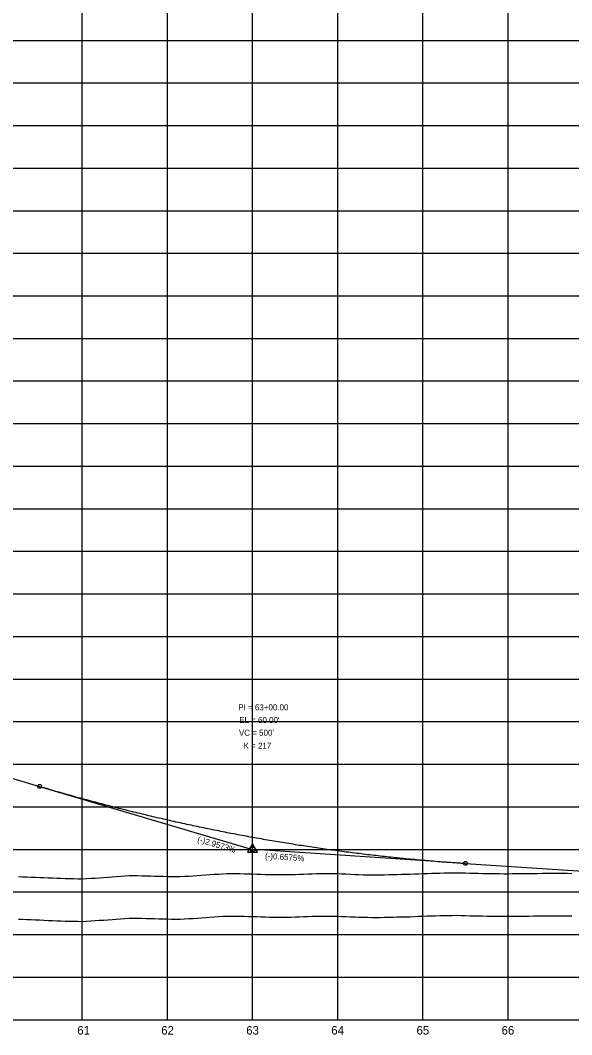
# Model space of a CAD drawing. Extents: x 2345490 to 2445302, y 465165 to 573888.
# Drawn here: x 2386349 to 2386996, y 564259 to 565450 of the extents above; entities that cross this region are included whole.
import ezdxf

# ---------------------------------------------------------------- set-up
doc = ezdxf.new("R2010")
doc.units = 0
for name, color, linetype in [('Old_Level_1', 7, 'Continuous'), ('Old_Level_2', 7, 'Continuous'), ('Old_Level_57', 7, 'Continuous'), ('Old_Level_62', 7, 'Continuous'), ('Old_Level_63', 7, 'Continuous')]:
    doc.layers.add(name, color=color, linetype=linetype)

msp = doc.modelspace()

# ---------------------------------------------------------------- linework, layer by layer
at = {"layer": 'Old_Level_1'}
for points in [[(2386346.5425, 564394.671), (2386351.5425, 564394.4615), (2386356.5425, 564394.246), (2386361.5425, 564394.0305), (2386366.5425, 564393.81475), (2386371.5425, 564393.60875)], [(2386371.5425, 564393.60875), (2386376.5425, 564393.405), (2386381.5425, 564393.20125), (2386386.5425, 564392.9975), (2386391.5425, 564392.79375), (2386396.5425, 564392.59), (2386401.5425, 564392.38625), (2386406.5425, 564392.28625), (2386411.5425, 564392.18725), (2386416.5425, 564392.0885), (2386421.5425, 564391.98975), (2386426.5425, 564392.231), (2386431.5425, 564392.55675), (2386436.5425, 564392.8825), (2386441.5425, 564393.208), (2386446.5425, 564393.565), (2386451.5425, 564393.94275), (2386456.5425, 564394.3205), (2386461.5425, 564394.6985), (2386466.5425, 564395.07625), (2386471.5425, 564395.45425), (2386476.5425, 564395.832), (2386481.5425, 564395.81875), (2386486.5425, 564395.70825), (2386491.5425, 564395.598), (2386496.5425, 564395.48775), (2386501.5425, 564395.35775), (2386506.5425, 564395.21275), (2386511.5425, 564395.06775), (2386516.5425, 564394.92275), (2386521.5425, 564394.7775), (2386526.5425, 564394.6325), (2386531.5425, 564394.4875), (2386536.5425, 564394.687), (2386541.5425, 564394.97175), (2386546.5425, 564395.2565), (2386551.5425, 564395.54125), (2386556.5425, 564395.86025), (2386561.5425, 564396.20875), (2386566.5425, 564396.55725), (2386571.5425, 564396.9055), (2386576.5425, 564397.254), (2386581.5425, 564397.6025), (2386586.5425, 564397.951), (2386591.5425, 564398.03), (2386596.5425, 564398.042), (2386601.5425, 564398.05375), (2386606.5425, 564398.06575), (2386611.5425, 564397.9905), (2386616.5425, 564397.834), (2386621.5425, 564397.6775), (2386626.5425, 564397.521), (2386631.5425, 564397.36425), (2386636.5425, 564397.2075), (2386641.5425, 564397.051), (2386646.5425, 564397.00575), (2386651.5425, 564396.98825), (2386656.5425, 564396.97075), (2386661.5425, 564396.95325), (2386666.5425, 564397.0375), (2386671.5425, 564397.21225), (2386676.5425, 564397.38725), (2386681.5425, 564397.56225), (2386686.5425, 564397.73725), (2386691.5425, 564397.9125), (2386696.5425, 564398.0875), (2386701.5425, 564398.1325), (2386706.5425, 564398.14525), (2386711.5425, 564398.15825), (2386716.5425, 564398.171), (2386721.5425, 564398.05075), (2386726.5425, 564397.8405), (2386731.5425, 564397.63025), (2386736.5425, 564397.41975), (2386741.5425, 564397.2095), (2386746.5425, 564396.99875), (2386751.5425, 564396.78825), (2386756.5425, 564396.7305), (2386761.5425, 564396.711), (2386766.5425, 564396.69125), (2386771.5425, 564396.6715), (2386776.5425, 564396.75775), (2386781.5425, 564396.88), (2386786.5425, 564397.00225), (2386791.5425, 564397.1245), (2386796.5425, 564397.247), (2386801.5425, 564397.36925), (2386806.5425, 564397.4915), (2386811.5425, 564397.6975), (2386816.5425, 564397.92475), (2386821.5425, 564398.152), (2386826.5425, 564398.3795), (2386831.5425, 564398.48725), (2386836.5425, 564398.5945), (2386841.5425, 564398.70175), (2386846.5425, 564398.809), (2386851.5425, 564398.916), (2386856.5425, 564399.02275), (2386861.5425, 564399.1295), (2386866.5425, 564399.00075), (2386871.5425, 564398.8105)], [(2386871.5425, 564398.8105), (2386876.5425, 564398.62), (2386881.5425, 564398.472), (2386886.5425, 564398.3965), (2386891.5425, 564398.32125), (2386896.5425, 564398.246), (2386901.5425, 564398.1705), (2386906.5425, 564398.09525), (2386911.5425, 564398.02), (2386916.5425, 564397.94475), (2386921.5425, 564397.96975), (2386926.5425, 564398.02275), (2386931.5425, 564398.07575), (2386936.5425, 564398.13375), (2386941.5425, 564398.19275), (2386946.5425, 564398.25175), (2386951.5425, 564398.31075), (2386956.5425, 564398.37), (2386961.5425, 564398.429), (2386966.5425, 564398.488), (2386971.5425, 564398.547), (2386976.5425, 564398.544), (2386981.5425, 564398.5215), (2386986.5425, 564398.486), (2386991.5425, 564398.43875), (2386996.5425, 564398.3915)]]:
    msp.add_lwpolyline(points, dxfattribs=at)
at = {"layer": 'Old_Level_2'}
for p, q in [((2386171.5425, 564609.614), (2386371.5425, 564550.46725)), ((2386371.5425, 564550.46725), (2386618.9055, 564477.31375)), ((2386871.5425, 564460.0965), (2386624.28675, 564476.3535)), ((2386871.5425, 564460.0965), (2387021.5425, 564450.234))]:
    msp.add_line(p, q, dxfattribs=at)
msp.add_lwpolyline([(2386615.748, 564473.06175), (2386627.4905, 564473.06175), (2386621.6195, 564483.1875)], close=True, dxfattribs=at)
for centre, radius in [((2386371.5425, 564550.46725), 2.25), ((2386621.5425, 564476.534), 2.75), ((2386871.5425, 564460.0965), 2.25)]:
    msp.add_circle(centre, radius, dxfattribs=at)
msp.add_spline([(2386371.5425, 564550.46725), (2386381.5425, 564547.53275), (2386391.5425, 564544.6445), (2386401.5425, 564541.80225), (2386411.5425, 564539.00575), (2386421.5425, 564536.2555), (2386431.5425, 564533.55125), (2386441.5425, 564530.89275), (2386451.5425, 564528.2805), (2386461.5425, 564525.714), (2386471.5425, 564523.19375), (2386481.5425, 564520.71925), (2386491.5425, 564518.291), (2386501.5425, 564515.9085), (2386511.5425, 564513.57225), (2386521.5425, 564511.28175), (2386531.5425, 564509.0375), (2386541.5425, 564506.839), (2386551.5425, 564504.68675), (2386561.5425, 564502.58025), (2386571.5425, 564500.52), (2386581.5425, 564498.5055), (2386591.5425, 564496.537), (2386601.5425, 564494.61475), (2386611.5425, 564492.73825), (2386621.5425, 564490.90775), (2386631.5425, 564489.1235), (2386641.5425, 564487.385), (2386651.5425, 564485.6925), (2386661.5425, 564484.04625), (2386671.5425, 564482.44575), (2386681.5425, 564480.89125), (2386691.5425, 564479.38275), (2386701.5425, 564477.9205), (2386711.5425, 564476.504), (2386721.5425, 564475.1335), (2386731.5425, 564473.809), (2386741.5425, 564472.5305), (2386751.5425, 564471.29825), (2386761.5425, 564470.11175), (2386771.5425, 564468.97125), (2386781.5425, 564467.87675), (2386791.5425, 564466.82825), (2386801.5425, 564465.82575), (2386811.5425, 564464.86925), (2386821.5425, 564463.95875), (2386831.5425, 564463.09425), (2386841.5425, 564462.27575), (2386851.5425, 564461.50325), (2386861.5425, 564460.77675), (2386871.5425, 564460.0965)], degree=3, dxfattribs=at)
at = {"layer": 'Old_Level_57'}
for p, q in [((2386421.5425, 564276.534), (2386421.5425, 566615.2835)), ((2386521.54225, 564276.534), (2386521.54225, 566615.2835)), ((2386621.542, 564276.534), (2386621.542, 566615.2835)), ((2386721.54225, 564276.534), (2386721.54225, 566615.2835)), ((2386821.54225, 564276.534), (2386821.54225, 566615.2835)), ((2386921.54225, 564276.534), (2386921.54225, 566615.2835)), ((2381271.5425, 565426.534), (2410861.12275, 565426.534)), ((2381271.5425, 565376.534), (2410861.12275, 565376.534)), ((2381271.5425, 565326.534), (2410861.12275, 565326.534)), ((2381271.5425, 565276.534), (2410861.12275, 565276.534)), ((2381271.5425, 565226.534), (2410861.12275, 565226.534)), ((2381271.5425, 565176.534), (2410861.12275, 565176.534)), ((2381271.5425, 565126.534), (2410861.12275, 565126.534)), ((2381271.5425, 565076.534), (2410861.12275, 565076.534)), ((2381271.5425, 565026.534), (2410861.12275, 565026.534)), ((2381271.5425, 564976.534), (2410861.12275, 564976.534)), ((2381271.5425, 564926.534), (2410861.12275, 564926.534)), ((2381271.5425, 564876.534), (2410861.12275, 564876.534)), ((2381271.5425, 564826.534), (2410861.12275, 564826.534)), ((2381271.54275, 564776.534), (2410861.123, 564776.534)), ((2381271.5425, 564726.534), (2410861.12275, 564726.534)), ((2381271.54275, 564676.534), (2410861.123, 564676.534)), ((2381271.5425, 564626.534), (2410861.12275, 564626.534)), ((2381271.54275, 564576.534), (2410861.123, 564576.534)), ((2381271.5425, 564526.534), (2410861.12275, 564526.534)), ((2381271.54275, 564476.534), (2410861.123, 564476.534)), ((2381271.5425, 564426.534), (2410861.12275, 564426.534)), ((2381271.54275, 564376.534), (2410861.123, 564376.534)), ((2381271.5425, 564326.534), (2410861.12275, 564326.534)), ((2381271.54275, 564276.534), (2410861.123, 564276.534))]:
    msp.add_line(p, q, dxfattribs=at)
at = {"layer": 'Old_Level_63'}
msp.add_line((2381321.5425, 564276.534), (2406689.937, 564276.534), dxfattribs=at)
for points in [[(2386346.5425, 564444.67075), (2386351.5425, 564444.46125), (2386356.5425, 564444.24575), (2386361.5425, 564444.03025), (2386366.5425, 564443.8145), (2386371.5425, 564443.6085)], [(2386371.5425, 564443.6085), (2386376.5425, 564443.40475), (2386381.5425, 564443.201), (2386386.5425, 564442.99725), (2386391.5425, 564442.7935), (2386396.5425, 564442.58975), (2386401.5425, 564442.386), (2386406.5425, 564442.286), (2386411.5425, 564442.187), (2386416.5425, 564442.08825), (2386421.5425, 564441.9895), (2386426.5425, 564442.23075), (2386431.5425, 564442.5565), (2386436.5425, 564442.88225), (2386441.5425, 564443.20775), (2386446.5425, 564443.56475), (2386451.5425, 564443.9425), (2386456.5425, 564444.32025), (2386461.5425, 564444.69825), (2386466.5425, 564445.076), (2386471.5425, 564445.454), (2386476.5425, 564445.83175), (2386481.5425, 564445.8185), (2386486.5425, 564445.708), (2386491.5425, 564445.59775), (2386496.5425, 564445.4875), (2386501.5425, 564445.3575), (2386506.5425, 564445.2125), (2386511.5425, 564445.0675), (2386516.5425, 564444.9225), (2386521.5425, 564444.77725), (2386526.5425, 564444.63225), (2386531.5425, 564444.48725), (2386536.5425, 564444.68675), (2386541.5425, 564444.9715), (2386546.5425, 564445.25625), (2386551.5425, 564445.541), (2386556.5425, 564445.86), (2386561.5425, 564446.2085), (2386566.5425, 564446.557), (2386571.5425, 564446.90525), (2386576.5425, 564447.25375), (2386581.5425, 564447.60225), (2386586.5425, 564447.95075), (2386591.5425, 564448.02975), (2386596.5425, 564448.04175), (2386601.5425, 564448.0535), (2386606.5425, 564448.0655), (2386611.5425, 564447.99025), (2386616.5425, 564447.83375), (2386621.5425, 564447.67725), (2386626.5425, 564447.52075), (2386631.5425, 564447.364), (2386636.5425, 564447.20725), (2386641.5425, 564447.05075), (2386646.5425, 564447.0055), (2386651.5425, 564446.988), (2386656.5425, 564446.9705), (2386661.5425, 564446.953), (2386666.5425, 564447.03725), (2386671.5425, 564447.212), (2386676.5425, 564447.387), (2386681.5425, 564447.562), (2386686.5425, 564447.737), (2386691.5425, 564447.91225), (2386696.5425, 564448.08725), (2386701.5425, 564448.13225), (2386706.5425, 564448.145), (2386711.5425, 564448.158), (2386716.5425, 564448.17075), (2386721.5425, 564448.0505), (2386726.5425, 564447.84025), (2386731.5425, 564447.63), (2386736.5425, 564447.4195), (2386741.5425, 564447.20925), (2386746.5425, 564446.9985), (2386751.5425, 564446.788), (2386756.5425, 564446.73025), (2386761.5425, 564446.71075), (2386766.5425, 564446.691), (2386771.5425, 564446.67125), (2386776.5425, 564446.7575), (2386781.5425, 564446.87975), (2386786.5425, 564447.002), (2386791.5425, 564447.12425), (2386796.5425, 564447.24675), (2386801.5425, 564447.369), (2386806.5425, 564447.49125), (2386811.5425, 564447.69725), (2386816.5425, 564447.9245), (2386821.5425, 564448.15175), (2386826.5425, 564448.37925), (2386831.5425, 564448.487), (2386836.5425, 564448.59425), (2386841.5425, 564448.7015), (2386846.5425, 564448.80875), (2386851.5425, 564448.91575), (2386856.5425, 564449.0225), (2386861.5425, 564449.12925), (2386866.5425, 564449.0005), (2386871.5425, 564448.81025)], [(2386871.5425, 564448.81025), (2386876.5425, 564448.61975), (2386881.5425, 564448.47175), (2386886.5425, 564448.39625), (2386891.5425, 564448.321), (2386896.5425, 564448.24575), (2386901.5425, 564448.17025), (2386906.5425, 564448.095), (2386911.5425, 564448.01975), (2386916.5425, 564447.9445), (2386921.5425, 564447.9695), (2386926.5425, 564448.0225), (2386931.5425, 564448.0755), (2386936.5425, 564448.1335), (2386941.5425, 564448.1925), (2386946.5425, 564448.2515), (2386951.5425, 564448.3105), (2386956.5425, 564448.36975), (2386961.5425, 564448.42875), (2386966.5425, 564448.48775), (2386971.5425, 564448.54675), (2386976.5425, 564448.54375), (2386981.5425, 564448.52125), (2386986.5425, 564448.48575), (2386991.5425, 564448.4385), (2386996.5425, 564448.39125)]]:
    msp.add_lwpolyline(points, dxfattribs=at)

# ---------------------------------------------------------------- texts
at = {"layer": 'Old_Level_2'}
for s, height, p in [('PI = 63+00.00', 7.0000005, (2386604.845, 564639.87525)), ("EL = 60.00'", 7.0000005, (2386605.86175, 564624.96075)), ("VC = 500'", 7.000001, (2386605.58025, 564610.015)), ('K = 217', 7.000001, (2386611.02925, 564594.70775))]:
    msp.add_text(s, height=height, dxfattribs=at).set_placement(p)
for s, rotation, p in [('(-)2.9573%', 343.52529444, (2386556.19825, 564485.43)), ('(-)0.6575%', 356.23821667, (2386636.0545, 564465.558))]:
    msp.add_text(s, height=7.000001, rotation=rotation, dxfattribs=at).set_placement(p)
at = {"layer": 'Old_Level_62'}
for s, p in [('61', (2386415.7685, 564259.034)), ('62', (2386514.31675, 564259.034)), ('63', (2386614.1515, 564259.034)), ('64', (2386713.994, 564259.034)), ('65', (2386814.0865, 564259.034)), ('66', (2386914.0275, 564259.034))]:
    msp.add_text(s, height=10.000001, dxfattribs=at).set_placement(p)

doc.saveas('drawing.dxf')
